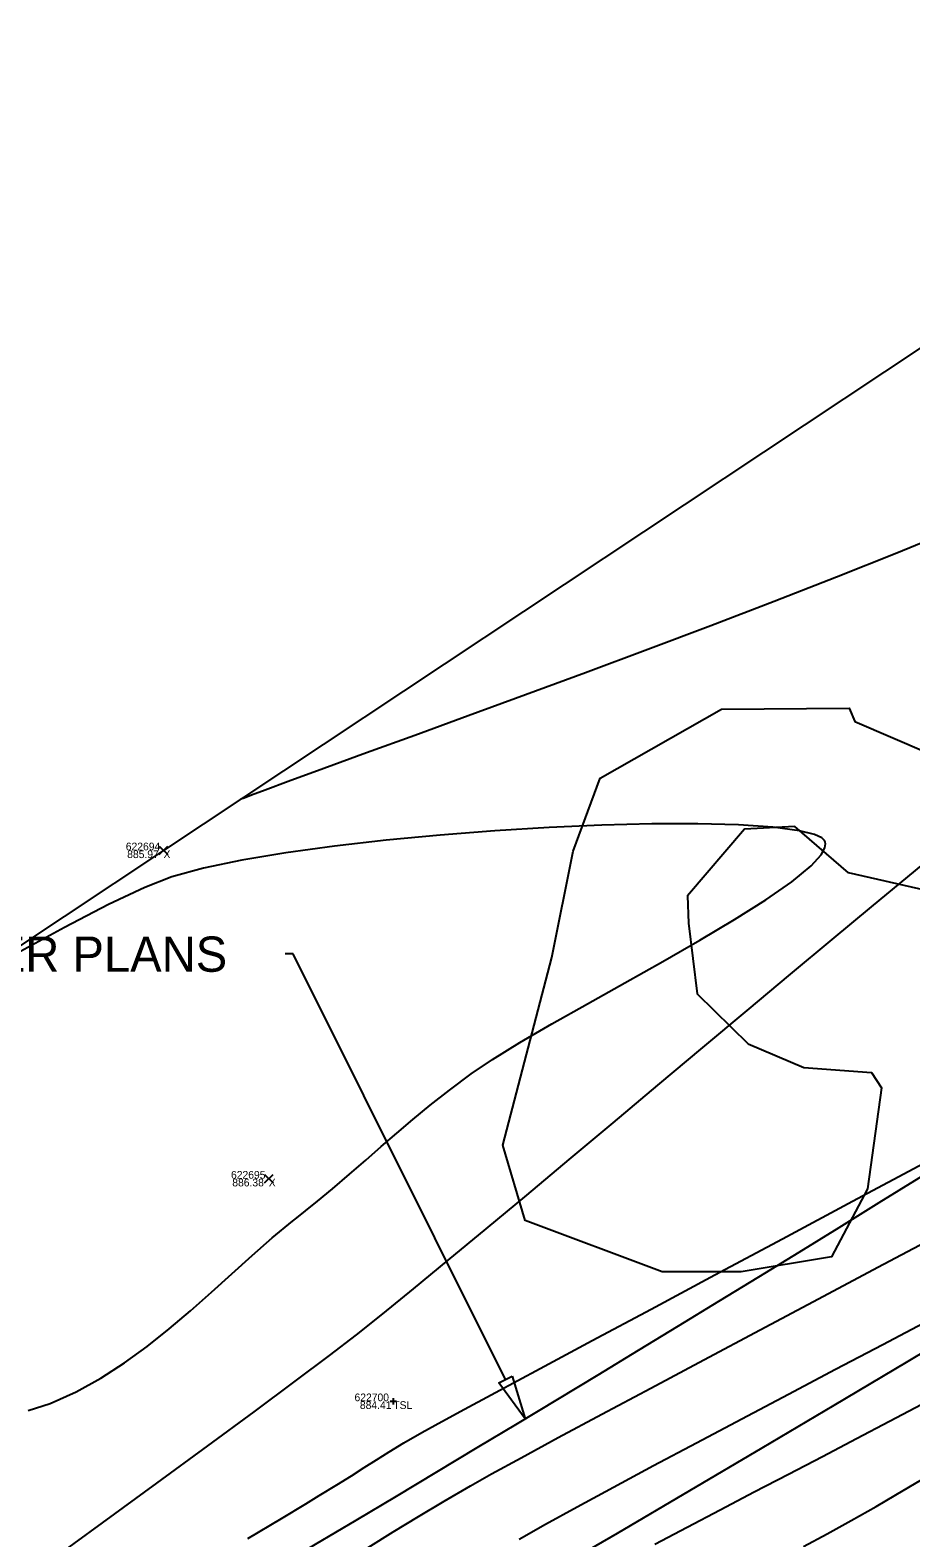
# Model space of a CAD drawing. Extents: x 1957117 to 1971063, y 701601 to 715861.
# Drawn here: x 1967025.6 to 1967065.6, y 709772.4 to 709840.8 of the extents above; entities that cross this region are included whole.
import ezdxf

# ---------------------------------------------------------------- set-up
doc = ezdxf.new("R2010")
doc.units = 0
for name, color, linetype in [('AP_X_Lights', 7, 'Continuous'), ('DT_X_Contour_Major', 7, 'Continuous'), ('DT_X_Contour_Minor', 7, 'Continuous'), ('DT_X_TIN_Hull', 7, 'Continuous'), ('GE_X_CL_20', 7, 'Continuous'), ('PV_P_Drive', 7, 'Continuous'), ('PV_P_Shoulder', 7, 'Continuous'), ('RS_Raster1', 7, 'Continuous'), ('RW_X_Esmt_RR', 7, 'Continuous'), ('SC_Scratch1', 7, 'Continuous'), ('SC_Shading5', 7, 'Continuous'), ('UT_X_Gas_Text', 7, 'Continuous'), ('VG_X_Tree_Line_Rt', 7, 'Continuous')]:
    doc.layers.add(name, color=color, linetype=linetype)

msp = doc.modelspace()

# ---------------------------------------------------------------- linework, layer by layer
at = {"layer": 'AP_X_Lights'}
for p, q in [((1967031.479, 709803.377), (1967031.867, 709803.767)), ((1967031.479, 709803.767), (1967031.867, 709803.377)), ((1967036.252, 709788.479), (1967036.64, 709788.869)), ((1967036.252, 709788.869), (1967036.64, 709788.479))]:
    msp.add_line(p, q, dxfattribs=at)
at = {"layer": 'DT_X_Contour_Major'}
for points in [[(1967066.891, 709803.595), (1967065.405, 709802.377), (1967063.758, 709801.015), (1967061.977, 709799.533), (1967060.091, 709797.957), (1967058.127, 709796.312), (1967056.114, 709794.623), (1967054.079, 709792.916), (1967052.051, 709791.215), (1967050.058, 709789.545), (1967048.128, 709787.932), (1967046.29, 709786.4), (1967044.57, 709784.975), (1967042.997, 709783.683), (1967041.6, 709782.547), (1967040.406, 709781.594), (1967039.192, 709780.656), (1967037.633, 709779.481), (1967035.777, 709778.102), (1967033.67, 709776.55), (1967031.36, 709774.857), (1967028.896, 709773.056), (1967026.323, 709771.179)], [(1967066.891, 709803.595), (1967065.405, 709802.377), (1967063.758, 709801.015), (1967061.977, 709799.533), (1967060.091, 709797.957), (1967058.127, 709796.312), (1967056.114, 709794.623), (1967054.079, 709792.916), (1967052.051, 709791.215), (1967050.058, 709789.545), (1967048.128, 709787.932), (1967046.29, 709786.4), (1967044.57, 709784.975), (1967042.997, 709783.683), (1967041.6, 709782.547), (1967040.406, 709781.594), (1967039.192, 709780.656), (1967037.633, 709779.481), (1967035.777, 709778.102), (1967033.67, 709776.55), (1967031.36, 709774.857), (1967028.896, 709773.056), (1967026.323, 709771.179)], [(1967035.495, 709772.344), (1967037.022, 709773.264), (1967038.124, 709773.928), (1967038.737, 709774.296), (1967039.54, 709774.782), (1967040.202, 709775.195), (1967040.78, 709775.564), (1967041.331, 709775.916), (1967041.911, 709776.281), (1967042.578, 709776.686), (1967043.387, 709777.16), (1967043.989, 709777.494), (1967045.123, 709778.109), (1967046.729, 709778.976), (1967048.748, 709780.061), (1967051.118, 709781.333), (1967053.781, 709782.761), (1967056.676, 709784.31), (1967059.743, 709785.951), (1967062.921, 709787.651), (1967066.152, 709789.379)], [(1967035.495, 709772.344), (1967037.022, 709773.264), (1967038.124, 709773.928), (1967038.737, 709774.296), (1967039.54, 709774.782), (1967040.202, 709775.195), (1967040.78, 709775.564), (1967041.331, 709775.916), (1967041.911, 709776.281), (1967042.578, 709776.686), (1967043.387, 709777.16), (1967043.989, 709777.494), (1967045.123, 709778.109), (1967046.729, 709778.976), (1967048.748, 709780.061), (1967051.118, 709781.333), (1967053.781, 709782.761), (1967056.676, 709784.31), (1967059.743, 709785.951), (1967062.921, 709787.651), (1967066.152, 709789.379)]]:
    msp.add_lwpolyline(points, dxfattribs=at)
at = {"layer": 'DT_X_Contour_Minor'}
for points in [[(1967035.187, 709805.906), (1967035.327, 709805.961), (1967035.659, 709806.09), (1967036.28, 709806.325), (1967037.324, 709806.712), (1967038.945, 709807.305), (1967040.876, 709808.007), (1967043.072, 709808.805), (1967045.49, 709809.686), (1967048.086, 709810.637), (1967050.815, 709811.645), (1967053.634, 709812.696), (1967056.499, 709813.778), (1967059.366, 709814.876), (1967062.191, 709815.979), (1967064.93, 709817.073), (1967067.539, 709818.145)], [(1967035.187, 709805.906), (1967035.327, 709805.961), (1967035.659, 709806.09), (1967036.28, 709806.325), (1967037.324, 709806.712), (1967038.945, 709807.305), (1967040.876, 709808.007), (1967043.072, 709808.805), (1967045.49, 709809.686), (1967048.086, 709810.637), (1967050.815, 709811.645), (1967053.634, 709812.696), (1967056.499, 709813.778), (1967059.366, 709814.876), (1967062.191, 709815.979), (1967064.93, 709817.073), (1967067.539, 709818.145)], [(1967025.539, 709778.158), (1967026.533, 709778.478), (1967027.712, 709779.009), (1967028.834, 709779.627), (1967029.908, 709780.318), (1967030.939, 709781.068), (1967031.933, 709781.861), (1967032.899, 709782.685), (1967033.843, 709783.524), (1967034.77, 709784.363), (1967035.689, 709785.19), (1967036.605, 709785.988), (1967037.526, 709786.743), (1967037.727, 709786.902), (1967038.114, 709787.212), (1967038.662, 709787.657), (1967039.338, 709788.22), (1967040.115, 709788.884), (1967040.842, 709789.517), (1967041.544, 709790.132), (1967042.25, 709790.744), (1967042.984, 709791.366), (1967043.773, 709792.013), (1967044.644, 709792.698), (1967045.623, 709793.435), (1967046.585, 709794.088), (1967047.827, 709794.849), (1967049.284, 709795.697), (1967050.893, 709796.608), (1967052.59, 709797.56), (1967054.311, 709798.531), (1967055.993, 709799.498), (1967057.571, 709800.438), (1967058.981, 709801.33), (1967060.161, 709802.149), (1967061.046, 709802.875), (1967061.499, 709803.372), (1967061.668, 709803.689), (1967061.692, 709803.871), (1967061.676, 709803.953), (1967061.645, 709804.015), (1967061.523, 709804.133), (1967061.198, 709804.289), (1967060.517, 709804.462), (1967059.308, 709804.623), (1967057.752, 709804.727), (1967055.905, 709804.774), (1967053.821, 709804.768), (1967051.555, 709804.712), (1967049.162, 709804.608), (1967046.698, 709804.459), (1967044.217, 709804.267), (1967041.775, 709804.035), (1967039.425, 709803.766), (1967037.224, 709803.461), (1967035.226, 709803.125), (1967033.486, 709802.76), (1967032.059, 709802.367), (1967030.831, 709801.885), (1967029.187, 709801.108), (1967027.177, 709800.07), (1967024.856, 709798.803)], [(1967025.539, 709778.158), (1967026.533, 709778.478), (1967027.712, 709779.009), (1967028.834, 709779.627), (1967029.908, 709780.318), (1967030.939, 709781.068), (1967031.933, 709781.861), (1967032.899, 709782.685), (1967033.843, 709783.524), (1967034.77, 709784.363), (1967035.689, 709785.19), (1967036.605, 709785.988), (1967037.526, 709786.743), (1967037.727, 709786.902), (1967038.114, 709787.212), (1967038.662, 709787.657), (1967039.338, 709788.22), (1967040.115, 709788.884), (1967040.842, 709789.517), (1967041.544, 709790.132), (1967042.25, 709790.744), (1967042.984, 709791.366), (1967043.773, 709792.013), (1967044.644, 709792.698), (1967045.623, 709793.435), (1967046.585, 709794.088), (1967047.827, 709794.849), (1967049.284, 709795.697), (1967050.893, 709796.608), (1967052.59, 709797.56), (1967054.311, 709798.531), (1967055.993, 709799.498), (1967057.571, 709800.438), (1967058.981, 709801.33), (1967060.161, 709802.149), (1967061.046, 709802.875), (1967061.499, 709803.372), (1967061.668, 709803.689), (1967061.692, 709803.871), (1967061.676, 709803.953), (1967061.645, 709804.015), (1967061.523, 709804.133), (1967061.198, 709804.289), (1967060.517, 709804.462), (1967059.308, 709804.623), (1967057.752, 709804.727), (1967055.905, 709804.774), (1967053.821, 709804.768), (1967051.555, 709804.712), (1967049.162, 709804.608), (1967046.698, 709804.459), (1967044.217, 709804.267), (1967041.775, 709804.035), (1967039.425, 709803.766), (1967037.224, 709803.461), (1967035.226, 709803.125), (1967033.486, 709802.76), (1967032.059, 709802.367), (1967030.831, 709801.885), (1967029.187, 709801.108), (1967027.177, 709800.07), (1967024.856, 709798.803)], [(1967040.961, 709771.947), (1967042.089, 709772.648), (1967043.233, 709773.347), (1967044.4, 709774.045), (1967045.595, 709774.743), (1967046.547, 709775.278), (1967047.89, 709776.014), (1967049.574, 709776.926), (1967051.549, 709777.988), (1967053.767, 709779.174), (1967056.177, 709780.459), (1967058.73, 709781.818), (1967061.376, 709783.224), (1967064.065, 709784.653), (1967066.749, 709786.078)], [(1967040.961, 709771.947), (1967042.089, 709772.648), (1967043.233, 709773.347), (1967044.4, 709774.045), (1967045.595, 709774.743), (1967046.547, 709775.278), (1967047.89, 709776.014), (1967049.574, 709776.926), (1967051.549, 709777.988), (1967053.767, 709779.174), (1967056.177, 709780.459), (1967058.73, 709781.818), (1967061.376, 709783.224), (1967064.065, 709784.653), (1967066.749, 709786.078)], [(1967047.802, 709772.325), (1967048.998, 709773.001), (1967050.436, 709773.793), (1967052.081, 709774.684), (1967053.896, 709775.658), (1967055.846, 709776.696), (1967057.895, 709777.781), (1967060.009, 709778.897), (1967062.151, 709780.026), (1967064.285, 709781.15), (1967066.377, 709782.253)], [(1967047.802, 709772.325), (1967048.998, 709773.001), (1967050.436, 709773.793), (1967052.081, 709774.684), (1967053.896, 709775.658), (1967055.846, 709776.696), (1967057.895, 709777.781), (1967060.009, 709778.897), (1967062.151, 709780.026), (1967064.285, 709781.15), (1967066.377, 709782.253)], [(1967053.959, 709772.087), (1967055.418, 709772.864), (1967056.923, 709773.656), (1967058.459, 709774.459), (1967060.009, 709775.268), (1967061.56, 709776.077), (1967063.096, 709776.88), (1967064.601, 709777.672), (1967066.06, 709778.449)], [(1967053.959, 709772.087), (1967055.418, 709772.864), (1967056.923, 709773.656), (1967058.459, 709774.459), (1967060.009, 709775.268), (1967061.56, 709776.077), (1967063.096, 709776.88), (1967064.601, 709777.672), (1967066.06, 709778.449)], [(1967060.696, 709771.99), (1967061.762, 709772.559), (1967062.856, 709773.159), (1967063.986, 709773.799), (1967064.884, 709774.323), (1967066.063, 709775.023)], [(1967060.696, 709771.99), (1967061.762, 709772.559), (1967062.856, 709773.159), (1967063.986, 709773.799), (1967064.884, 709774.323), (1967066.063, 709775.023)]]:
    msp.add_lwpolyline(points, dxfattribs=at)
at = {"layer": 'DT_X_TIN_Hull'}
msp.add_lwpolyline([(1967144.933, 709873.844), (1967071.604, 709830.09), (1967031.673, 709803.572), (1966986.619, 709773.615), (1966955.682, 709756.803), (1966927.814, 709738.999), (1966897.447, 709727.452), (1966852.32, 709705.435), (1966803.426, 709687.834), (1966750.06, 709662.11), (1966705.312, 709644.884), (1966663.171, 709626.843)], dxfattribs=at)
at = {"layer": 'GE_X_CL_20'}
msp.add_arc((1966097.625, 711403.626), 1909.859, 292.487031, 307.269944, dxfattribs=at)
at = {"layer": 'PV_P_Drive'}
for p, q in [((1967041.948, 709778.577), (1967042.24, 709778.577)), ((1967042.094, 709778.723), (1967042.094, 709778.431)), ((1967042.094, 709778.577), (1967042.094, 709778.577))]:
    msp.add_line(p, q, dxfattribs=at)
at = {"layer": 'RW_X_Esmt_RR'}
for centre, radius, start, end in [((1966217.488, 711154.824), 1608.144, 291.792397, 311.285621), ((1966097.625, 711403.626), 1889.859, 292.487031, 307.269944), ((1966097.625, 711403.626), 1939.859, 292.487031, 307.269944)]:
    msp.add_arc(centre, radius, start, end, dxfattribs=at)
at = {"layer": 'SC_Shading5'}
for points in [[(1963589.678, 706586.994), (1963626.625, 706689.548), (1963651.76, 706746.832), (1963668.09, 706778.596), (1963682.768, 706805.402), (1963734.424, 706911.594), (1963826.849, 707116.717), (1963877.258, 707215.645), (1963964.981, 707354.472), (1964070.526, 707509.355), (1964132.574, 707601.994), (1964163.9, 707642.169), (1964191.2, 707685.167), (1964278.98, 707807.131), (1964326.11, 707874.364), (1964396.427, 707968.962), (1964508.519, 708133.679), (1964655.588, 708336.552), (1964745.319, 708429.172), (1964840.327, 708522.317), (1964988.178, 708660.245), (1965089.796, 708739.041), (1965251.743, 708835.216), (1965415.807, 708922.048), (1965866.2, 709149.38), (1966173.543, 709294.131), (1966283.627, 709338.196), (1966534.003, 709419.214), (1966689.084, 709471.266), (1967008.468, 709641.817), (1967166.677, 709750.124), (1967422.113, 709931.083), (1967818.707, 710198.831), (1968187.021, 710459.852), (1968360.589, 710592.493), (1968496.543, 710707.847), (1968606.427, 710809.378), (1968733.391, 710937.091), (1968807.28, 711025.4), (1968843.008, 711077.094), (1968863.233, 711106.099), (1968909.747, 711171.311), (1968974.133, 711279.559), (1969130.932, 711546.915), (1969247.433, 711744.686), (1969402.714, 712016.424), (1969505.287, 712191.789), (1969666.311, 712460.805), (1969771.586, 712639.896), (1969880.058, 712820.917), (1969964.994, 712955.706), (1969990.005, 713000.084), (1970030.065, 713068.479)], [(1963609.915, 706579.703), (1963646.615, 706681.572), (1963671.193, 706737.585), (1963687.092, 706768.511), (1963701.884, 706795.526), (1963753.906, 706902.469), (1963846.249, 707107.41), (1963895.973, 707204.994), (1963982.966, 707342.667), (1964088.35, 707497.312), (1964150.015, 707589.379), (1964181.502, 707629.761), (1964209.024, 707673.109), (1964296.517, 707794.674), (1964343.552, 707861.772), (1964413.958, 707956.489), (1964526.123, 708121.313), (1964672.104, 708322.686), (1964760.576, 708414.006), (1964855.195, 708506.77), (1965002.134, 708643.847), (1965101.925, 708721.226), (1965262.272, 708816.451), (1965425.685, 708902.939), (1965875.63, 709130.044), (1966182.13, 709274.398), (1966290.944, 709317.954), (1966540.737, 709398.785), (1966697.632, 709451.445), (1967019.644, 709623.399), (1967178.971, 709732.471), (1967434.35, 709913.39), (1967830.945, 710181.14), (1968199.774, 710442.525), (1968374.086, 710575.735), (1968510.806, 710691.739), (1968621.36, 710793.889), (1968749.296, 710922.58), (1968824.413, 711012.355), (1968860.678, 711064.827), (1968880.812, 711093.701), (1968927.778, 711159.547), (1968992.655, 711268.62), (1969149.476, 711536.015), (1969266.039, 711733.891), (1969421.336, 712005.657), (1969523.8, 712180.835), (1969684.812, 712449.831), (1969790.084, 712628.917), (1969898.385, 712809.653), (1969983.474, 712944.685), (1970008.657, 712989.367), (1970048.626, 713057.607)]]:
    msp.add_spline(points, degree=3, dxfattribs=at)
at = {"layer": 'UT_X_Gas_Text'}
for points in [[(1967037.549, 709798.876), (1967037.189, 709798.876)], [(1967047.181, 709779.568), (1967037.549, 709798.876)]]:
    msp.add_lwpolyline(points, dxfattribs=at)
msp.add_lwpolyline([(1967047.479, 709779.717), (1967048.074, 709777.778), (1967046.883, 709779.419)], close=True, dxfattribs=at)
at = {"layer": 'VG_X_Tree_Line_Rt'}
msp.add_lwpolyline([(1967069.453, 709801.018), (1967062.736, 709802.546), (1967060.298, 709804.659), (1967058.014, 709804.54), (1967055.438, 709801.512), (1967055.479, 709800.274), (1967055.87, 709797.058), (1967058.19, 709794.795), (1967060.708, 709793.723), (1967063.772, 709793.5), (1967064.238, 709792.792), (1967063.598, 709788.221), (1967061.972, 709785.128), (1967057.87, 709784.447), (1967054.289, 709784.441), (1967048.075, 709786.781), (1967047.06, 709790.19), (1967049.278, 709798.712), (1967050.257, 709803.532), (1967051.477, 709806.854), (1967056.977, 709809.981), (1967062.766, 709810.026), (1967063.025, 709809.412), (1967069.593, 709806.59)], dxfattribs=at)

# ---------------------------------------------------------------- texts
at = {"layer": 'PV_P_Shoulder'}
for s, p in [('885.97', (1967030.028, 709803.222)), ('886.38', (1967034.793, 709788.324)), ('884.41', (1967040.58, 709778.227))]:
    msp.add_text(s, height=0.35, dxfattribs=at).set_placement(p)
at = {"layer": 'RS_Raster1'}
for s, p in [('622694', (1967029.964, 709803.572)), ('622695', (1967034.735, 709788.674)), ('622700', (1967040.336, 709778.577))]:
    msp.add_text(s, height=0.35, dxfattribs=at).set_placement(p)
at = {"layer": 'SC_Scratch1'}
for s, p in [('X', (1967031.673, 709803.222)), ('X', (1967036.446, 709788.324)), ('TSL', (1967042.094, 709778.227))]:
    msp.add_text(s, height=0.35, dxfattribs=at).set_placement(p)
at = {"layer": 'UT_X_Gas_Text'}
msp.add_text('ENERGY COOP GAS LINE PER PLANS', height=1.6, dxfattribs=at).set_placement((1966995.563, 709798.062))

doc.saveas('drawing.dxf')
